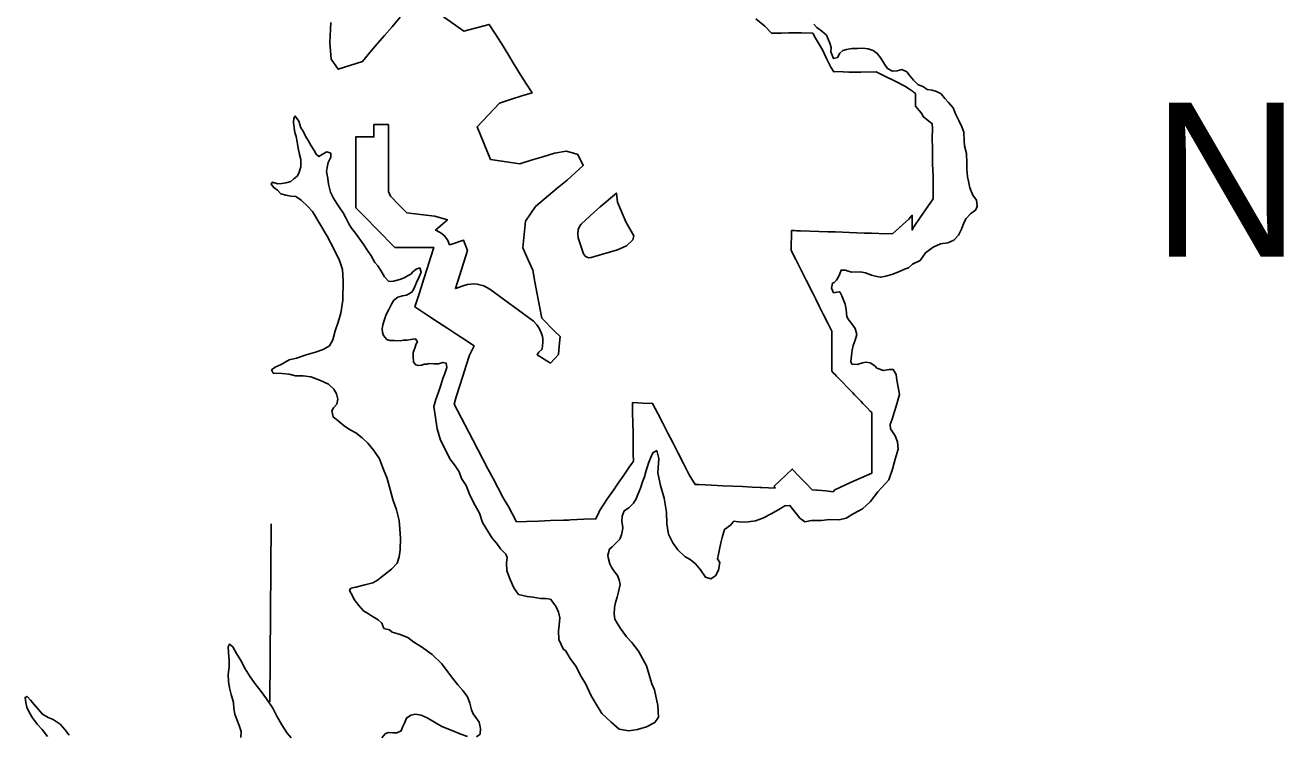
# Model space of a CAD drawing. Extents: x 77230 to 630905, y 790554 to 1662844.
# Drawn here: x 316047 to 326419, y 1594330 to 1600175 of the extents above; entities that cross this region are included whole.
import ezdxf

# ---------------------------------------------------------------- set-up
doc = ezdxf.new("R2010")
doc.units = 0
for name, color, linetype in [('Level 12', 7, 'Continuous'), ('Level 16', 7, 'Continuous'), ('Level 17', 7, 'Continuous'), ('Level 28', 7, 'Continuous')]:
    doc.layers.add(name, color=color, linetype=linetype)

msp = doc.modelspace()

# ---------------------------------------------------------------- linework, layer by layer
at = {"layer": 'Level 12'}
for points in [[(319137, 1600240), (319070, 1600162), (319009, 1600091), (318949, 1600021), (318888, 1599950), (318828, 1599875), (318627, 1599812), (318569, 1599894), (318559, 1600033), (318567, 1600196)], [(320376, 1597392), (320441, 1597462), (320448, 1597531), (320455, 1597612), (320407, 1597657), (320304, 1597762), (320286, 1597861), (320267, 1597959), (320248, 1598061), (320230, 1598157), (320190, 1598248), (320149, 1598340), (320170, 1598562), (320253, 1598682), (320432, 1598832), (320513, 1598899), (320646, 1599020), (320602, 1599110), (320556, 1599123), (320505, 1599137), (320409, 1599121), (320313, 1599092), (320218, 1599062), (320122, 1599033), (319883, 1599070), (319771, 1599337), (319955, 1599534), (320056, 1599565), (320141, 1599592), (320224, 1599617), (320183, 1599682), (320130, 1599767), (320077, 1599852), (320024, 1599938), (319971, 1600023), (319918, 1600108), (319872, 1600182), (319663, 1600127), (319484, 1600252)], [(322068, 1600228), (322142, 1600166), (322198, 1600110), (322280, 1600109), (322341, 1600112), (322444, 1600111), (322538, 1600110)], [(322538, 1600110), (322560, 1600069), (322616, 1599973), (322651, 1599901), (322687, 1599828), (322710, 1599792), (322742, 1599793), (322835, 1599789), (322932, 1599789), (323059, 1599792), (323132, 1599756), (323215, 1599715), (323296, 1599673), (323335, 1599648), (323359, 1599631), (323366, 1599624), (323383, 1599611), (323385, 1599509), (323429, 1599452), (323449, 1599419), (323522, 1599363), (323523, 1599327), (323522, 1599242), (323523, 1599158), (323524, 1599046), (323525, 1599021), (323527, 1598992), (323528, 1598923), (323528, 1598745), (323423, 1598591), (323369, 1598513), (323355, 1598487), (323356, 1598592), (323357, 1598610), (323330, 1598578), (323197, 1598458), (323141, 1598457), (323081, 1598459), (323021, 1598461), (322961, 1598463), (322901, 1598465), (322841, 1598467), (322781, 1598470), (322722, 1598472), (322662, 1598474), (322587, 1598477), (322512, 1598479), (322437, 1598482), (322402, 1598482), (322386, 1598483), (322362, 1598485), (322360, 1598319), (322398, 1598244), (322433, 1598174), (322483, 1598074), (322534, 1597973), (322562, 1597918), (322590, 1597862), (322626, 1597790), (322664, 1597715), (322693, 1597656), (322693, 1597633), (322693, 1597543), (322693, 1597471), (322693, 1597396), (322693, 1597369), (322693, 1597326), (322698, 1597322), (322706, 1597313), (322724, 1597295), (322733, 1597285), (322776, 1597240), (322830, 1597185), (322868, 1597146), (322882, 1597131), (322898, 1597115), (322934, 1597077), (322951, 1597060), (322988, 1597021), (323011, 1596997), (323025, 1596984), (323024, 1596866), (323024, 1596843), (323024, 1596486), (322848, 1596408), (322718, 1596349), (322705, 1596331), (322645, 1596340), (322577, 1596344), (322570, 1596345), (322533, 1596347), (322480, 1596402), (322428, 1596456), (322368, 1596519), (322321, 1596474), (322264, 1596420), (322220, 1596378), (322227, 1596362), (322117, 1596368), (322105, 1596368)], [(320096, 1596085), (320034, 1596205), (319987, 1596282), (319945, 1596362), (319903, 1596442), (319861, 1596522), (319819, 1596601), (319777, 1596681), (319735, 1596761), (319672, 1596881), (319609, 1597001), (319581, 1597054), (319600, 1597113), (319627, 1597199), (319654, 1597285), (319682, 1597372), (319709, 1597458), (319747, 1597533), (319738, 1597540), (319733, 1597543), (319689, 1597572), (319680, 1597577), (319605, 1597627), (319529, 1597676), (319454, 1597726), (319356, 1597790), (319259, 1597854), (319296, 1597971), (319333, 1598087), (319359, 1598172), (319387, 1598258), (319414, 1598344), (319379, 1598344), (319289, 1598344), (319199, 1598344), (319105, 1598344), (319093, 1598344), (319041, 1598395), (318999, 1598439), (318932, 1598508), (318865, 1598576), (318771, 1598672), (318771, 1598699), (318771, 1598729), (318771, 1598798), (318771, 1598804), (318771, 1598893), (318771, 1598983), (318771, 1599056), (318771, 1599065), (318771, 1599074), (318771, 1599164), (318771, 1599255), (318861, 1599255), (318870, 1599255), (318921, 1599255), (318921, 1599356), (319041, 1599356), (319041, 1599255), (319041, 1599165), (319041, 1599074), (319041, 1598984), (319041, 1598893), (319041, 1598804), (319058, 1598767), (319130, 1598693), (319192, 1598630), (319306, 1598616), (319423, 1598602), (319526, 1598573), (319429, 1598486), (319441, 1598481), (319475, 1598463), (319497, 1598446), (319520, 1598419), (319531, 1598401), (319545, 1598367), (319556, 1598370), (319660, 1598403), (319692, 1598318), (319593, 1598006), (319664, 1598031), (319691, 1598039), (319719, 1598043), (319744, 1598044), (319773, 1598042), (319828, 1598027), (319876, 1598000), (320237, 1597736), (320263, 1597708), (320286, 1597673), (320302, 1597636), (320309, 1597612), (320312, 1597592), (320314, 1597570), (320310, 1597525), (320305, 1597503), (320281, 1597481), (320266, 1597461), (320376, 1597392)], [(322105, 1596368), (322037, 1596371), (321957, 1596375), (321797, 1596382), (321702, 1596386), (321598, 1596391), (321568, 1596392), (321520, 1596471), (321472, 1596565), (321428, 1596649), (321386, 1596731), (321344, 1596814), (321302, 1596896), (321260, 1596978), (321217, 1597060), (321137, 1597063), (321097, 1597064), (321052, 1597066), (321053, 1597009), (321053, 1596985), (321054, 1596900), (321056, 1596814), (321056, 1596771), (321057, 1596729), (321058, 1596643), (321059, 1596583), (321042, 1596558), (321031, 1596542), (320985, 1596476), (320975, 1596460), (320939, 1596410), (320894, 1596344), (320847, 1596276), (320779, 1596176), (320775, 1596160), (320750, 1596108), (320652, 1596105), (320542, 1596102), (320525, 1596099), (320482, 1596098), (320377, 1596095), (320277, 1596091), (320177, 1596088), (320096, 1596085)]]:
    msp.add_lwpolyline(points, dxfattribs=at)
msp.add_lwpolyline([(320691, 1598259), (320710, 1598261), (320929, 1598325), (321002, 1598357), (321055, 1598408), (321063, 1598441), (320997, 1598556), (320953, 1598659), (320928, 1598716), (320919, 1598792), (320784, 1598678), (320739, 1598638), (320629, 1598536), (320619, 1598522), (320605, 1598492), (320600, 1598457), (320605, 1598424), (320648, 1598293), (320664, 1598270)], close=True, dxfattribs=at)
at = {"layer": 'Level 16'}
msp.add_lwpolyline([(318073, 1596068), (318063, 1594602)], dxfattribs=at)
at = {"layer": 'Level 17'}
for points in [[(322828, 1598150), (322860, 1598140), (322928, 1598143), (322972, 1598134), (323020, 1598116), (323066, 1598104), (323096, 1598099), (323139, 1598107), (323197, 1598124), (323257, 1598148), (323294, 1598165), (323326, 1598177), (323360, 1598206), (323421, 1598238), (323465, 1598301), (323530, 1598347), (323589, 1598374), (323649, 1598383), (323699, 1598403), (323738, 1598446), (323762, 1598494), (323783, 1598546), (323801, 1598582), (323838, 1598621), (323880, 1598655), (323891, 1598685), (323885, 1598735), (323857, 1598775), (323832, 1598835), (323821, 1598889), (323813, 1598925), (323806, 1598993), (323808, 1599041), (323805, 1599119), (323788, 1599181), (323786, 1599223), (323781, 1599293), (323765, 1599339), (323742, 1599390), (323712, 1599446), (323695, 1599494), (323655, 1599538), (323625, 1599571), (323596, 1599609), (323558, 1599629), (323520, 1599640), (323480, 1599646), (323450, 1599666), (323404, 1599687), (323368, 1599721), (323339, 1599755), (323311, 1599792), (323271, 1599810), (323233, 1599799), (323195, 1599797), (323153, 1599819), (323129, 1599854), (323098, 1599904), (323068, 1599942), (323036, 1599966), (322994, 1599979), (322950, 1599985), (322906, 1599984), (322860, 1599984), (322814, 1599975), (322784, 1599967), (322761, 1599945), (322741, 1599909), (322709, 1599900), (322697, 1599928), (322687, 1599956), (322688, 1599990), (322678, 1600028), (322649, 1600092), (322613, 1600125), (322571, 1600157), (322547, 1600183)], [(318771, 1595547), (318845, 1595566), (318912, 1595582), (318950, 1595605), (319002, 1595645), (319067, 1595694), (319112, 1595744), (319128, 1595795), (319137, 1595855), (319140, 1595949), (319135, 1596025), (319128, 1596095), (319108, 1596183), (319077, 1596268), (319056, 1596350), (319031, 1596440), (318994, 1596528), (318967, 1596604), (318921, 1596671), (318870, 1596733), (318824, 1596776), (318772, 1596818), (318719, 1596845), (318677, 1596875), (318627, 1596916), (318585, 1596948), (318574, 1596998), (318588, 1597022), (318615, 1597054), (318623, 1597094), (318612, 1597138), (318592, 1597178), (318548, 1597218), (318482, 1597249), (318401, 1597280), (318338, 1597286), (318276, 1597287), (318222, 1597301), (318164, 1597306), (318092, 1597309), (318078, 1597335), (318107, 1597357), (318157, 1597380), (318224, 1597419), (318284, 1597433), (318362, 1597460), (318441, 1597481), (318503, 1597504), (318554, 1597534), (318582, 1597584), (318603, 1597657), (318626, 1597729), (318649, 1597803), (318664, 1597909), (318668, 1598070), (318661, 1598162), (318637, 1598237), (318592, 1598333), (318537, 1598437), (318476, 1598540), (318415, 1598640), (318374, 1598685), (318322, 1598733), (318278, 1598764), (318236, 1598768), (318196, 1598775), (318154, 1598787), (318126, 1598817), (318095, 1598838), (318073, 1598866), (318085, 1598882), (318129, 1598869), (318161, 1598871), (318195, 1598877), (318237, 1598888), (318262, 1598910), (318288, 1598932), (318302, 1598957), (318319, 1599009), (318320, 1599069), (318308, 1599111), (318296, 1599163), (318289, 1599215), (318281, 1599257), (318270, 1599291), (318264, 1599330), (318259, 1599374), (318261, 1599409), (318273, 1599427), (318301, 1599385), (318320, 1599329), (318338, 1599301), (318358, 1599261), (318379, 1599226), (318403, 1599182), (318429, 1599142), (318444, 1599112), (318468, 1599094), (318502, 1599115), (318533, 1599133), (318567, 1599121)], [(318567, 1599121), (318566, 1599089), (318544, 1599043), (318535, 1599003), (318531, 1598969), (318540, 1598911), (318546, 1598865), (318563, 1598799), (318587, 1598751), (318616, 1598706), (318638, 1598674), (318668, 1598630), (318689, 1598588), (318715, 1598538), (318736, 1598503), (318768, 1598463), (318796, 1598423), (318837, 1598366), (318867, 1598320), (318898, 1598274), (318928, 1598220), (318952, 1598193), (318977, 1598155), (319009, 1598103), (319044, 1598065), (319083, 1598066), (319135, 1598080), (319169, 1598093), (319197, 1598111), (319224, 1598123), (319242, 1598144), (319268, 1598166), (319298, 1598176), (319310, 1598140), (319293, 1598102), (319273, 1598056), (319259, 1598024), (319246, 1597997), (319234, 1597977), (319190, 1597951), (319157, 1597947), (319117, 1597934), (319085, 1597910), (319065, 1597878), (319040, 1597827), (319023, 1597791), (319005, 1597743), (318995, 1597707), (318988, 1597675), (318992, 1597645), (319000, 1597619), (319027, 1597585), (319053, 1597579), (319091, 1597578), (319137, 1597576), (319166, 1597580), (319196, 1597581), (319226, 1597585), (319244, 1597589), (319264, 1597591), (319280, 1597568), (319269, 1597551), (319257, 1597515), (319245, 1597479), (319244, 1597449), (319248, 1597399), (319266, 1597377), (319286, 1597373), (319316, 1597374), (319334, 1597382), (319360, 1597382), (319374, 1597388), (319414, 1597385), (319454, 1597387), (319490, 1597398), (319516, 1597392), (319522, 1597356), (319505, 1597306), (319489, 1597265), (319472, 1597211), (319452, 1597153), (319431, 1597093), (319416, 1597034), (319426, 1596963), (319442, 1596851), (319469, 1596757), (319505, 1596689), (319546, 1596603), (319584, 1596554), (319623, 1596496), (319644, 1596440), (319680, 1596383), (319709, 1596311), (319745, 1596239), (319792, 1596156), (319817, 1596080), (319860, 1596008), (319896, 1595951), (319933, 1595905), (319965, 1595863), (320007, 1595818)], [(321251, 1596673), (321270, 1596607), (321261, 1596487), (321282, 1596385), (321313, 1596279), (321333, 1596163), (321336, 1596067), (321348, 1595983), (321383, 1595912), (321424, 1595854), (321484, 1595799), (321526, 1595775), (321570, 1595739), (321613, 1595690), (321653, 1595630), (321696, 1595615), (321737, 1595641), (321759, 1595687), (321770, 1595750), (321752, 1595781), (321761, 1595819), (321769, 1595860), (321780, 1595912), (321790, 1595956), (321809, 1596020), (321858, 1596057), (321888, 1596089), (321948, 1596082), (322006, 1596084), (322064, 1596093), (322127, 1596115), (322199, 1596154), (322270, 1596195), (322308, 1596217), (322349, 1596220), (322378, 1596180), (322410, 1596140), (322430, 1596115), (322471, 1596085), (322526, 1596095), (322608, 1596096), (322674, 1596103), (322754, 1596102), (322812, 1596114), (322875, 1596153), (322946, 1596192), (323010, 1596249), (323073, 1596331), (323163, 1596430), (323194, 1596517), (323215, 1596601), (323240, 1596683), (323234, 1596743), (323215, 1596793), (323195, 1596825), (323179, 1596851), (323176, 1596885), (323192, 1596931), (323211, 1596993), (323225, 1597037), (323242, 1597096), (323252, 1597134), (323241, 1597194), (323230, 1597252), (323224, 1597299), (323201, 1597339), (323168, 1597339), (323120, 1597332), (323066, 1597350), (323048, 1597370), (323009, 1597395), (322977, 1597399), (322946, 1597393), (322904, 1597380), (322860, 1597384), (322852, 1597404), (322857, 1597454), (322863, 1597498), (322870, 1597538), (322886, 1597580), (322899, 1597626), (322887, 1597676), (322858, 1597714), (322836, 1597742), (322818, 1597774), (322811, 1597832), (322805, 1597878), (322788, 1597918), (322778, 1597947), (322760, 1597979), (322736, 1597975), (322708, 1597971), (322692, 1598009), (322699, 1598051), (322713, 1598057), (322733, 1598075), (322750, 1598101), (322760, 1598127), (322770, 1598158), (322808, 1598156), (322828, 1598150)], [(320007, 1595818), (320018, 1595790), (320014, 1595744), (320015, 1595680), (320045, 1595610), (320074, 1595540), (320113, 1595486), (320183, 1595469), (320233, 1595464), (320295, 1595452), (320334, 1595453), (320376, 1595447), (320403, 1595413), (320423, 1595384), (320443, 1595340), (320454, 1595294), (320447, 1595232), (320441, 1595188), (320446, 1595114), (320483, 1595034), (320501, 1595024), (320539, 1594960), (320584, 1594895), (320629, 1594811), (320667, 1594746), (320712, 1594650), (320753, 1594582), (320800, 1594507), (320876, 1594435), (320943, 1594378), (321021, 1594363), (321092, 1594374), (321168, 1594396), (321235, 1594431), (321265, 1594475), (321260, 1594573), (321234, 1594701), (321210, 1594749), (321168, 1594899), (321101, 1595018), (321047, 1595090), (321002, 1595137), (320974, 1595177), (320954, 1595207), (320925, 1595251), (320907, 1595284), (320901, 1595324), (320904, 1595380), (320913, 1595419), (320925, 1595463), (320936, 1595507), (320950, 1595569), (320943, 1595607), (320927, 1595643), (320907, 1595671), (320882, 1595706), (320866, 1595738), (320850, 1595792), (320849, 1595810), (320863, 1595860), (320883, 1595879), (320920, 1595913), (320946, 1595943), (320961, 1595977), (320967, 1596002), (320971, 1596032), (320968, 1596058), (320964, 1596086), (320966, 1596132), (320983, 1596174), (321021, 1596200), (321060, 1596239), (321082, 1596275), (321096, 1596309), (321117, 1596361), (321134, 1596414), (321150, 1596454), (321165, 1596508), (321173, 1596532), (321186, 1596576), (321208, 1596628), (321218, 1596653), (321251, 1596673)], [(319766, 1594314), (319796, 1594336), (319799, 1594382), (319787, 1594434), (319760, 1594472), (319740, 1594504), (319724, 1594536), (319711, 1594592), (319693, 1594644), (319654, 1594695), (319612, 1594743), (319561, 1594808), (319480, 1594914), (319402, 1594993), (319313, 1595056), (319249, 1595093), (319201, 1595133), (319128, 1595158), (319072, 1595176), (319050, 1595195), (319004, 1595207), (318986, 1595249), (318956, 1595276), (318901, 1595310), (318875, 1595326), (318835, 1595351), (318797, 1595395), (318758, 1595445), (318744, 1595476), (318720, 1595518), (318731, 1595538), (318771, 1595547)], [(317825, 1594308), (317826, 1594358), (317812, 1594406), (317791, 1594456), (317775, 1594500), (317766, 1594548), (317764, 1594596), (317745, 1594662), (317730, 1594718), (317722, 1594770), (317721, 1594826), (317729, 1594890), (317728, 1594940), (317723, 1595008), (317721, 1595054), (317731, 1595078), (317759, 1595054), (317789, 1595000), (317824, 1594941), (317861, 1594875), (317901, 1594807), (317942, 1594750), (317992, 1594688), (318035, 1594627), (318089, 1594551), (318120, 1594483), (318161, 1594412), (318205, 1594344), (318240, 1594306)], [(316230, 1594316), (316186, 1594374), (316145, 1594419), (316107, 1594471), (316081, 1594517), (316062, 1594558), (316052, 1594596), (316047, 1594638), (316063, 1594647), (316091, 1594615), (316122, 1594579), (316158, 1594539), (316190, 1594500), (316237, 1594472), (316279, 1594457), (316335, 1594417), (316375, 1594375), (316410, 1594326)], [(318986, 1594306), (319014, 1594338), (319039, 1594349), (319077, 1594347), (319111, 1594347), (319145, 1594362), (319157, 1594394), (319172, 1594426), (319190, 1594468), (319225, 1594491), (319265, 1594499), (319311, 1594492), (319359, 1594470), (319480, 1594399), (319558, 1594368), (319638, 1594335), (319692, 1594317)]]:
    msp.add_lwpolyline(points, dxfattribs=at)

# ---------------------------------------------------------------- texts
at = {"layer": 'Level 28'}
msp.add_text('N', height=1267, dxfattribs=at).set_placement((325333, 1598269))

doc.saveas('drawing.dxf')
